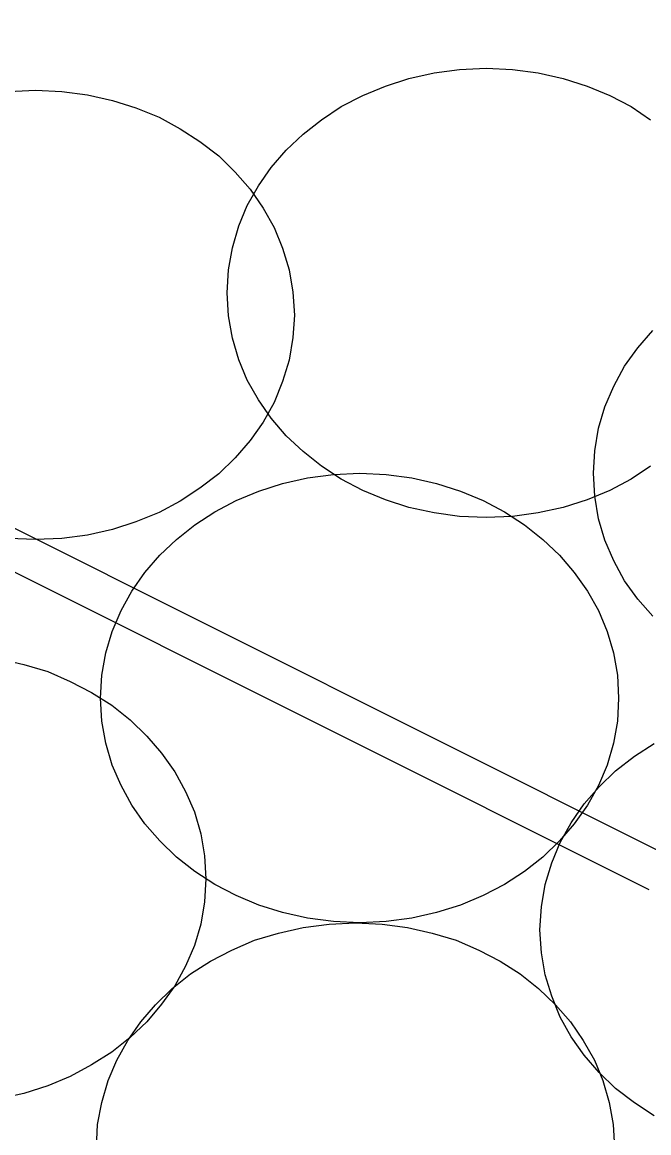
# Model space of a CAD drawing. Extents: x 1578769 to 1579225, y 724002 to 724828.
# Drawn here: x 1578864.221 to 1578864.543, y 724399.512 to 724400.081 of the extents above; entities that cross this region are included whole.
import ezdxf

# ---------------------------------------------------------------- set-up
doc = ezdxf.new("R2010")
doc.units = 0
doc.layers.add('Old_Level_1', color=7, linetype='Continuous')
doc.layers.add('R_Fin Surface', color=7, linetype='Continuous')

msp = doc.modelspace()

# ---------------------------------------------------------------- linework, layer by layer
at = {"layer": 'Old_Level_1'}
for points in [[(1578864.32654, 724399.94245), (1578864.3272, 724399.95426), (1578864.32917, 724399.96565), (1578864.33245, 724399.9768), (1578864.33682, 724399.9873), (1578864.3425, 724399.99736), (1578864.34906, 724400.00676), (1578864.35673, 724400.01574), (1578864.36547, 724400.02382), (1578864.37489, 724400.03127), (1578864.38495, 724400.03805), (1578864.3961, 724400.04374), (1578864.4077, 724400.04855), (1578864.41973, 724400.05249), (1578864.43264, 724400.05532), (1578864.44576, 724400.05709), (1578864.45931, 724400.05774), (1578864.47289, 724400.05709), (1578864.48601, 724400.05532), (1578864.49891, 724400.05249), (1578864.51116, 724400.04855), (1578864.52276, 724400.04374), (1578864.5337, 724400.03805), (1578864.54376, 724400.03127)], [(1578864.32654, 724399.94245), (1578864.3272, 724399.95426), (1578864.32917, 724399.96565), (1578864.33245, 724399.9768), (1578864.33682, 724399.9873), (1578864.3425, 724399.99736), (1578864.34906, 724400.00676), (1578864.35673, 724400.01574), (1578864.36547, 724400.02382), (1578864.37489, 724400.03127), (1578864.38495, 724400.03805), (1578864.3961, 724400.04374), (1578864.4077, 724400.04855), (1578864.41973, 724400.05249), (1578864.43264, 724400.05532), (1578864.44576, 724400.05709), (1578864.45931, 724400.05774), (1578864.47289, 724400.05709), (1578864.48601, 724400.05532), (1578864.49891, 724400.05249), (1578864.51116, 724400.04855), (1578864.52276, 724400.04374), (1578864.5337, 724400.03805), (1578864.54376, 724400.03127)], [(1578864.21453, 724400.04571), (1578864.2281, 724400.04636), (1578864.24166, 724400.04571), (1578864.25478, 724400.04397), (1578864.26769, 724400.04111), (1578864.27972, 724400.0374), (1578864.29153, 724400.03258), (1578864.30247, 724400.02668), (1578864.31253, 724400.02011), (1578864.32216, 724400.01268), (1578864.33069, 724400.00436), (1578864.33835, 724399.99561), (1578864.34492, 724399.98599), (1578864.3506, 724399.97593), (1578864.35497, 724399.96543), (1578864.35825, 724399.95426), (1578864.36022, 724399.9429), (1578864.3611, 724399.93109), (1578864.36022, 724399.91949), (1578864.35825, 724399.9079), (1578864.35497, 724399.89697), (1578864.3506, 724399.88624), (1578864.34492, 724399.87618), (1578864.33835, 724399.86678), (1578864.33069, 724399.8578), (1578864.32216, 724399.84972), (1578864.31253, 724399.84227), (1578864.30247, 724399.83571), (1578864.29153, 724399.8298), (1578864.27972, 724399.82499), (1578864.26769, 724399.82105), (1578864.25478, 724399.81822), (1578864.24166, 724399.81645), (1578864.2281, 724399.81602), (1578864.21453, 724399.81645)], [(1578864.21453, 724400.04571), (1578864.2281, 724400.04636), (1578864.24166, 724400.04571), (1578864.25478, 724400.04397), (1578864.26769, 724400.04111), (1578864.27972, 724400.0374), (1578864.29153, 724400.03258), (1578864.30247, 724400.02668), (1578864.31253, 724400.02011), (1578864.32216, 724400.01268), (1578864.33069, 724400.00436), (1578864.33835, 724399.99561), (1578864.34492, 724399.98599), (1578864.3506, 724399.97593), (1578864.35497, 724399.96543), (1578864.35825, 724399.95426), (1578864.36022, 724399.9429), (1578864.3611, 724399.93109), (1578864.36022, 724399.91949), (1578864.35825, 724399.9079), (1578864.35497, 724399.89697), (1578864.3506, 724399.88624), (1578864.34492, 724399.87618), (1578864.33835, 724399.86678), (1578864.33069, 724399.8578), (1578864.32216, 724399.84972), (1578864.31253, 724399.84227), (1578864.30247, 724399.83571), (1578864.29153, 724399.8298), (1578864.27972, 724399.82499), (1578864.26769, 724399.82105), (1578864.25478, 724399.81822), (1578864.24166, 724399.81645), (1578864.2281, 724399.81602), (1578864.21453, 724399.81645)], [(1578864.54376, 724399.85365), (1578864.5337, 724399.84686), (1578864.52276, 724399.84118), (1578864.51116, 724399.83636), (1578864.49891, 724399.83243), (1578864.48601, 724399.82957), (1578864.47289, 724399.82783), (1578864.45931, 724399.82718), (1578864.44576, 724399.82783), (1578864.43264, 724399.82957), (1578864.41973, 724399.83243), (1578864.4077, 724399.83636), (1578864.3961, 724399.84118), (1578864.38495, 724399.84686), (1578864.37489, 724399.85365), (1578864.36547, 724399.86107), (1578864.35673, 724399.86918), (1578864.34906, 724399.87814), (1578864.3425, 724399.88755), (1578864.33682, 724399.89761), (1578864.33245, 724399.90811), (1578864.32917, 724399.91928), (1578864.3272, 724399.93064), (1578864.32654, 724399.94245), (1578864.32654, 724399.94245)], [(1578864.54376, 724399.85365), (1578864.5337, 724399.84686), (1578864.52276, 724399.84118), (1578864.51116, 724399.83636), (1578864.49891, 724399.83243), (1578864.48601, 724399.82957), (1578864.47289, 724399.82783), (1578864.45931, 724399.82718), (1578864.44576, 724399.82783), (1578864.43264, 724399.82957), (1578864.41973, 724399.83243), (1578864.4077, 724399.83636), (1578864.3961, 724399.84118), (1578864.38495, 724399.84686), (1578864.37489, 724399.85365), (1578864.36547, 724399.86107), (1578864.35673, 724399.86918), (1578864.34906, 724399.87814), (1578864.3425, 724399.88755), (1578864.33682, 724399.89761), (1578864.33245, 724399.90811), (1578864.32917, 724399.91928), (1578864.3272, 724399.93064), (1578864.32654, 724399.94245), (1578864.32654, 724399.94245)], [(1578864.51444, 724399.84993), (1578864.5151, 724399.86153), (1578864.51706, 724399.87311), (1578864.52035, 724399.88405), (1578864.52494, 724399.89455), (1578864.53041, 724399.90484), (1578864.5372, 724399.91424), (1578864.54485, 724399.92322)], [(1578864.51444, 724399.84993), (1578864.5151, 724399.86153), (1578864.51706, 724399.87311), (1578864.52035, 724399.88405), (1578864.52494, 724399.89455), (1578864.53041, 724399.90484), (1578864.5372, 724399.91424), (1578864.54485, 724399.92322)], [(1578864.26157, 724399.73465), (1578864.26223, 724399.74646), (1578864.2642, 724399.75784), (1578864.26748, 724399.76877), (1578864.27207, 724399.77949), (1578864.27753, 724399.78955), (1578864.28432, 724399.79896), (1578864.29197, 724399.80793), (1578864.3005, 724399.81602), (1578864.30991, 724399.82347), (1578864.32019, 724399.83024), (1578864.33114, 724399.83593), (1578864.34272, 724399.84074), (1578864.35497, 724399.84468), (1578864.36766, 724399.84752), (1578864.38101, 724399.84926), (1578864.39457, 724399.84993), (1578864.40813, 724399.84926), (1578864.42125, 724399.84752), (1578864.43395, 724399.84468), (1578864.44619, 724399.84074), (1578864.45779, 724399.83593), (1578864.46872, 724399.83024), (1578864.479, 724399.82347), (1578864.48841, 724399.81602), (1578864.49695, 724399.80793), (1578864.5046, 724399.79896), (1578864.51139, 724399.78955), (1578864.51706, 724399.77949), (1578864.52145, 724399.76877), (1578864.52473, 724399.75784), (1578864.5267, 724399.74646), (1578864.52735, 724399.73465), (1578864.5267, 724399.72283), (1578864.52473, 724399.71145), (1578864.52145, 724399.7003), (1578864.51706, 724399.6898), (1578864.51139, 724399.67974), (1578864.5046, 724399.67011), (1578864.49695, 724399.66136), (1578864.48841, 724399.65305), (1578864.479, 724399.64561), (1578864.46872, 724399.63905), (1578864.45779, 724399.63336), (1578864.44619, 724399.62833), (1578864.43395, 724399.62461), (1578864.42125, 724399.62177), (1578864.40813, 724399.62003), (1578864.39457, 724399.61936), (1578864.38101, 724399.62003), (1578864.36766, 724399.62177), (1578864.35497, 724399.62461), (1578864.34272, 724399.62833), (1578864.33114, 724399.63336), (1578864.32019, 724399.63905), (1578864.30991, 724399.64561), (1578864.3005, 724399.65305), (1578864.29197, 724399.66136), (1578864.28432, 724399.67011), (1578864.27753, 724399.67974), (1578864.27207, 724399.6898), (1578864.26748, 724399.7003), (1578864.2642, 724399.71145), (1578864.26223, 724399.72283), (1578864.26157, 724399.73465), (1578864.26157, 724399.73465)], [(1578864.26157, 724399.73465), (1578864.26223, 724399.74646), (1578864.2642, 724399.75784), (1578864.26748, 724399.76877), (1578864.27207, 724399.77949), (1578864.27753, 724399.78955), (1578864.28432, 724399.79896), (1578864.29197, 724399.80793), (1578864.3005, 724399.81602), (1578864.30991, 724399.82347), (1578864.32019, 724399.83024), (1578864.33114, 724399.83593), (1578864.34272, 724399.84074), (1578864.35497, 724399.84468), (1578864.36766, 724399.84752), (1578864.38101, 724399.84926), (1578864.39457, 724399.84993), (1578864.40813, 724399.84926), (1578864.42125, 724399.84752), (1578864.43395, 724399.84468), (1578864.44619, 724399.84074), (1578864.45779, 724399.83593), (1578864.46872, 724399.83024), (1578864.479, 724399.82347), (1578864.48841, 724399.81602), (1578864.49695, 724399.80793), (1578864.5046, 724399.79896), (1578864.51139, 724399.78955), (1578864.51706, 724399.77949), (1578864.52145, 724399.76877), (1578864.52473, 724399.75784), (1578864.5267, 724399.74646), (1578864.52735, 724399.73465), (1578864.5267, 724399.72283), (1578864.52473, 724399.71145), (1578864.52145, 724399.7003), (1578864.51706, 724399.6898), (1578864.51139, 724399.67974), (1578864.5046, 724399.67011), (1578864.49695, 724399.66136), (1578864.48841, 724399.65305), (1578864.479, 724399.64561), (1578864.46872, 724399.63905), (1578864.45779, 724399.63336), (1578864.44619, 724399.62833), (1578864.43395, 724399.62461), (1578864.42125, 724399.62177), (1578864.40813, 724399.62003), (1578864.39457, 724399.61936), (1578864.38101, 724399.62003), (1578864.36766, 724399.62177), (1578864.35497, 724399.62461), (1578864.34272, 724399.62833), (1578864.33114, 724399.63336), (1578864.32019, 724399.63905), (1578864.30991, 724399.64561), (1578864.3005, 724399.65305), (1578864.29197, 724399.66136), (1578864.28432, 724399.67011), (1578864.27753, 724399.67974), (1578864.27207, 724399.6898), (1578864.26748, 724399.7003), (1578864.2642, 724399.71145), (1578864.26223, 724399.72283), (1578864.26157, 724399.73465), (1578864.26157, 724399.73465)], [(1578864.54485, 724399.77665), (1578864.5372, 724399.7854), (1578864.53041, 724399.7948), (1578864.52494, 724399.80509), (1578864.52035, 724399.81559), (1578864.51706, 724399.82652), (1578864.5151, 724399.83811), (1578864.51444, 724399.84993), (1578864.51444, 724399.84993)], [(1578864.54485, 724399.77665), (1578864.5372, 724399.7854), (1578864.53041, 724399.7948), (1578864.52494, 724399.80509), (1578864.52035, 724399.81559), (1578864.51706, 724399.82652), (1578864.5151, 724399.83811), (1578864.51444, 724399.84993), (1578864.51444, 724399.84993)], [(1578864.20951, 724399.75476), (1578864.2222, 724399.75193), (1578864.23445, 724399.7482), (1578864.24603, 724399.74318), (1578864.25698, 724399.73749), (1578864.26726, 724399.73093), (1578864.27667, 724399.72349), (1578864.2852, 724399.71518), (1578864.29285, 724399.70643), (1578864.29964, 724399.6968), (1578864.3051, 724399.68674), (1578864.30969, 724399.67624), (1578864.31297, 724399.66508), (1578864.31494, 724399.6537), (1578864.3156, 724399.64189), (1578864.31494, 724399.63007), (1578864.31297, 724399.61872), (1578864.30969, 724399.60776), (1578864.3051, 724399.59705), (1578864.29964, 724399.58699), (1578864.29285, 724399.57757), (1578864.2852, 724399.56861), (1578864.27667, 724399.56051), (1578864.26726, 724399.55309), (1578864.25698, 724399.54653), (1578864.24603, 724399.54061), (1578864.23445, 724399.5358), (1578864.2222, 724399.53186), (1578864.20951, 724399.52901)], [(1578864.20951, 724399.75476), (1578864.2222, 724399.75193), (1578864.23445, 724399.7482), (1578864.24603, 724399.74318), (1578864.25698, 724399.73749), (1578864.26726, 724399.73093), (1578864.27667, 724399.72349), (1578864.2852, 724399.71518), (1578864.29285, 724399.70643), (1578864.29964, 724399.6968), (1578864.3051, 724399.68674), (1578864.30969, 724399.67624), (1578864.31297, 724399.66508), (1578864.31494, 724399.6537), (1578864.3156, 724399.64189), (1578864.31494, 724399.63007), (1578864.31297, 724399.61872), (1578864.30969, 724399.60776), (1578864.3051, 724399.59705), (1578864.29964, 724399.58699), (1578864.29285, 724399.57757), (1578864.2852, 724399.56861), (1578864.27667, 724399.56051), (1578864.26726, 724399.55309), (1578864.25698, 724399.54653), (1578864.24603, 724399.54061), (1578864.23445, 724399.5358), (1578864.2222, 724399.53186), (1578864.20951, 724399.52901)], [(1578864.48688, 724399.61578), (1578864.48776, 724399.6276), (1578864.48972, 724399.63898), (1578864.49301, 724399.65014), (1578864.49738, 724399.66064), (1578864.50307, 724399.6707), (1578864.50964, 724399.68032), (1578864.51728, 724399.68907), (1578864.52582, 724399.69739), (1578864.53544, 724399.70482), (1578864.54551, 724399.71139)], [(1578864.48688, 724399.61578), (1578864.48776, 724399.6276), (1578864.48972, 724399.63898), (1578864.49301, 724399.65014), (1578864.49738, 724399.66064), (1578864.50307, 724399.6707), (1578864.50964, 724399.68032), (1578864.51728, 724399.68907), (1578864.52582, 724399.69739), (1578864.53544, 724399.70482), (1578864.54551, 724399.71139)], [(1578864.25939, 724399.50407), (1578864.26003, 724399.51589), (1578864.26223, 724399.52727), (1578864.26551, 724399.53843), (1578864.26989, 724399.54893), (1578864.27556, 724399.55899), (1578864.28213, 724399.56861), (1578864.28979, 724399.57736), (1578864.29832, 724399.58568), (1578864.30772, 724399.59311), (1578864.31801, 724399.59968), (1578864.32895, 724399.60536), (1578864.34053, 724399.61039), (1578864.35279, 724399.61411), (1578864.36547, 724399.61695), (1578864.37882, 724399.61872), (1578864.39238, 724399.61936), (1578864.40595, 724399.61872), (1578864.41907, 724399.61695), (1578864.43175, 724399.61411), (1578864.44401, 724399.61039), (1578864.4556, 724399.60536), (1578864.46653, 724399.59968), (1578864.47682, 724399.59311), (1578864.48622, 724399.58568), (1578864.49497, 724399.57736), (1578864.50263, 724399.56861), (1578864.50919, 724399.55899), (1578864.51489, 724399.54893), (1578864.51926, 724399.53843), (1578864.52253, 724399.52727), (1578864.52451, 724399.51589), (1578864.52516, 724399.50407)], [(1578864.25939, 724399.50407), (1578864.26003, 724399.51589), (1578864.26223, 724399.52727), (1578864.26551, 724399.53843), (1578864.26989, 724399.54893), (1578864.27556, 724399.55899), (1578864.28213, 724399.56861), (1578864.28979, 724399.57736), (1578864.29832, 724399.58568), (1578864.30772, 724399.59311), (1578864.31801, 724399.59968), (1578864.32895, 724399.60536), (1578864.34053, 724399.61039), (1578864.35279, 724399.61411), (1578864.36547, 724399.61695), (1578864.37882, 724399.61872), (1578864.39238, 724399.61936), (1578864.40595, 724399.61872), (1578864.41907, 724399.61695), (1578864.43175, 724399.61411), (1578864.44401, 724399.61039), (1578864.4556, 724399.60536), (1578864.46653, 724399.59968), (1578864.47682, 724399.59311), (1578864.48622, 724399.58568), (1578864.49497, 724399.57736), (1578864.50263, 724399.56861), (1578864.50919, 724399.55899), (1578864.51489, 724399.54893), (1578864.51926, 724399.53843), (1578864.52253, 724399.52727), (1578864.52451, 724399.51589), (1578864.52516, 724399.50407)], [(1578864.54551, 724399.52043), (1578864.53544, 724399.52699), (1578864.52582, 724399.53441), (1578864.51728, 724399.54251), (1578864.50964, 724399.55147), (1578864.50307, 724399.56089), (1578864.49738, 724399.57095), (1578864.49301, 724399.58166), (1578864.48972, 724399.59261), (1578864.48776, 724399.60397), (1578864.48688, 724399.61578), (1578864.48688, 724399.61578)], [(1578864.54551, 724399.52043), (1578864.53544, 724399.52699), (1578864.52582, 724399.53441), (1578864.51728, 724399.54251), (1578864.50964, 724399.55147), (1578864.50307, 724399.56089), (1578864.49738, 724399.57095), (1578864.49301, 724399.58166), (1578864.48972, 724399.59261), (1578864.48776, 724399.60397), (1578864.48688, 724399.61578), (1578864.48688, 724399.61578)]]:
    msp.add_lwpolyline(points, dxfattribs=at)
at = {"layer": 'R_Fin Surface'}
for p, q in [((1578864.54754, 724399.65653), (1578858.49717, 724402.68172)), ((1578858.49245, 724402.66172), (1578864.54282, 724399.63653)), ((1578858.49245, 724402.66172), (1578864.54282, 724399.63653))]:
    msp.add_line(p, q, dxfattribs=at)

doc.saveas('drawing.dxf')
